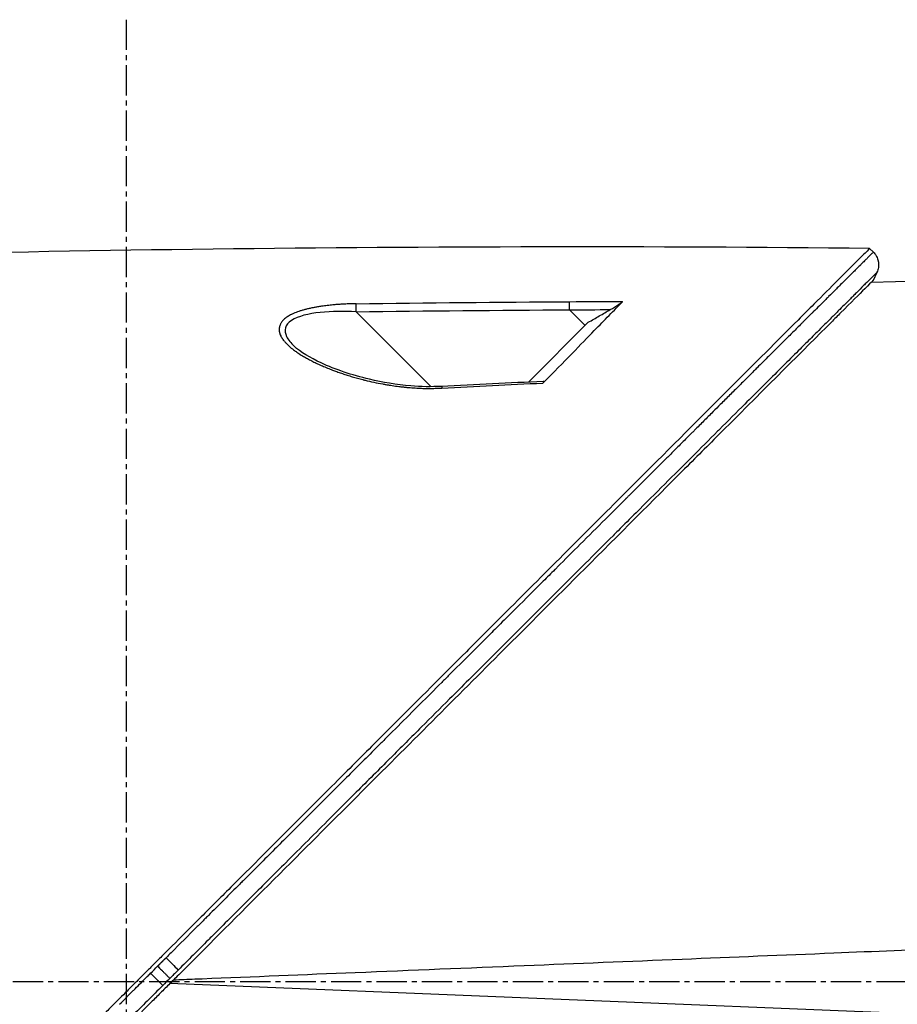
# Model space of a CAD drawing. Header units: millimetres. Extents: x 0 to 4378, y 0 to 2376.
# Tile 366 of 656: x 346 to 396, y 1868 to 1923. Entities that reach past the tile are written whole.
import ezdxf

# ---------------------------------------------------------------- set-up
doc = ezdxf.new("R2010")
doc.units = ezdxf.units.MM
doc.header["$LTSCALE"] = 0.2
doc.linetypes.add('CENTER2', pattern=[1.125, 0.75, -0.125, 0.125, -0.125])
doc.layers.add('02_Center Line', color=1, linetype='CENTER2')

# ---------------------------------------------------------------- blocks, each defined once
blk = doc.blocks.new('A$C078f5041')
for p, q in [((-152.463, 1409.983), (-152.255, 1410.19)), ((-152.658, 1408.845), (-152.446, 1408.4)), ((-162.9, 1408.558), (-152.332, 1408.286)), ((-136.353, 1405.883), (-135.479, 1406.758)), ((-127.748, 1402.458), (-123.559, 1406.647)), ((-136.529, 1406.058), (-133.184, 1402.714)), ((-120.057, 1404.758), (-120.057, 1404.758)), ((-133.206, 1402.733), (-133.203, 1402.733)), ((-159.701, 1367.2), (-113.145, 1369.1))]:
    blk.add_line(p, q)
for centre, major_axis, ratio, start_param, end_param in [((-142.718, -49.103), (1156.565, -885.695), 0.999556, 2.219149, 2.221187), ((-135.488, 1406.749), (-0.003, -0.5), 0.018416, 1.589404, 2.748414), ((-142.671, -41.595), (1152.467, -878.694), 0.999554, 2.20881, 2.217039), ((-142.595, -53.133), (1032.517, -1032.462), 0.999657, 2.351122, 2.352684), ((-142.555, -46.261), (1027.666, -1027.593), 0.999657, 2.342915, 2.351118), ((-176.726, 473.654), (-434.041, 822.555), 0.999764, 5.74549, 5.751575), ((-112.924, 1370.536), (-0.707, -0.708), 0.014095, 4.712384, 6.026259)]:
    blk.add_ellipse(centre, major_axis=major_axis, ratio=ratio, start_param=start_param, end_param=end_param)
for points, knots in [([(-152.461, 1409.981), (-152.494, 1409.951), (-152.524, 1409.917), (-152.552, 1409.881), (-152.554, 1409.878), (-152.556, 1409.874), (-152.559, 1409.871), (-152.589, 1409.831), (-152.616, 1409.788), (-152.64, 1409.742), (-152.664, 1409.696), (-152.685, 1409.648), (-152.702, 1409.598), (-152.715, 1409.562), (-152.725, 1409.524), (-152.733, 1409.486), (-152.736, 1409.472), (-152.739, 1409.459), (-152.741, 1409.445), (-152.748, 1409.405), (-152.752, 1409.365), (-152.754, 1409.325), (-152.755, 1409.313), (-152.755, 1409.3), (-152.756, 1409.287), (-152.756, 1409.235), (-152.753, 1409.182), (-152.745, 1409.131), (-152.738, 1409.08), (-152.726, 1409.03), (-152.712, 1408.982), (-152.698, 1408.939), (-152.682, 1408.897), (-152.664, 1408.858), (-152.662, 1408.853), (-152.66, 1408.849), (-152.658, 1408.845)], [0, 0, 0, 0, 0.1149751, 0.1149751, 0.1149751, 0.125, 0.125, 0.125, 0.25, 0.25, 0.25, 0.375, 0.375, 0.375, 0.4673291, 0.4673291, 0.4673291, 0.5, 0.5, 0.5, 0.5947218, 0.5947218, 0.5947218, 0.625, 0.625, 0.625, 0.75, 0.75, 0.75, 0.875, 0.875, 0.875, 0.9880514, 0.9880514, 0.9880514, 0.9999992, 0.9999992, 0.9999992, 0.9999992]), ([(-152.461, 1409.981), (-152.463, 1409.983), (-152.46, 1409.98), (-152.454, 1409.974), (-152.448, 1409.968), (-152.439, 1409.959), (-152.426, 1409.947), (-152.414, 1409.934), (-152.398, 1409.919), (-152.378, 1409.899), (-152.359, 1409.88), (-152.336, 1409.857), (-152.308, 1409.83), (-152.282, 1409.803), (-152.251, 1409.772), (-152.215, 1409.737), (-152.202, 1409.723), (-152.187, 1409.709), (-152.172, 1409.694), (-152.161, 1409.683), (-152.15, 1409.672), (-152.139, 1409.661), (-152.098, 1409.62), (-152.052, 1409.575), (-152.001, 1409.524), (-151.951, 1409.474), (-151.896, 1409.42), (-151.836, 1409.36), (-151.828, 1409.352), (-151.82, 1409.344), (-151.812, 1409.337), (-151.779, 1409.304), (-151.745, 1409.269), (-151.708, 1409.233), (-151.705, 1409.229), (-151.701, 1409.226), (-151.697, 1409.222), (-151.629, 1409.154), (-151.556, 1409.081), (-151.476, 1409.003), (-151.426, 1408.952), (-151.373, 1408.9), (-151.318, 1408.845), (-151.288, 1408.815), (-151.258, 1408.785), (-151.227, 1408.755), (-151.189, 1408.716), (-151.149, 1408.677), (-151.108, 1408.636), (-151.011, 1408.54), (-150.908, 1408.437), (-150.798, 1408.327), (-150.764, 1408.294), (-150.73, 1408.259), (-150.695, 1408.225), (-150.615, 1408.146), (-150.533, 1408.063), (-150.447, 1407.978), (-150.415, 1407.946), (-150.382, 1407.914), (-150.35, 1407.881), (-150.226, 1407.758), (-150.096, 1407.629), (-149.959, 1407.492), (-149.957, 1407.49), (-149.955, 1407.488), (-149.952, 1407.486), (-149.817, 1407.351), (-149.676, 1407.21), (-149.527, 1407.062), (-149.5, 1407.035), (-149.473, 1407.008), (-149.445, 1406.981), (-149.333, 1406.869), (-149.218, 1406.755), (-149.099, 1406.636), (-149.062, 1406.599), (-149.024, 1406.561), (-148.986, 1406.523), (-148.891, 1406.429), (-148.794, 1406.332), (-148.695, 1406.233), (-148.645, 1406.184), (-148.594, 1406.134), (-148.544, 1406.083), (-148.526, 1406.066), (-148.51, 1406.05), (-148.494, 1406.034), (-148.479, 1406.018), (-148.463, 1406.003), (-148.446, 1405.986), (-148.434, 1405.974), (-148.421, 1405.961), (-148.407, 1405.947), (-148.401, 1405.941), (-148.395, 1405.935), (-148.389, 1405.929), (-148.308, 1405.848), (-148.226, 1405.767), (-148.144, 1405.685), (-148.067, 1405.608), (-147.988, 1405.53), (-147.91, 1405.452), (-147.747, 1405.289), (-147.582, 1405.125), (-147.417, 1404.961), (-147.251, 1404.795), (-147.084, 1404.629), (-146.917, 1404.463), (-146.747, 1404.294), (-146.578, 1404.125), (-146.409, 1403.956), (-146.37, 1403.918), (-146.332, 1403.88), (-146.294, 1403.841), (-146.185, 1403.733), (-146.076, 1403.625), (-145.968, 1403.517), (-145.902, 1403.451), (-145.836, 1403.385), (-145.77, 1403.319), (-145.593, 1403.143), (-145.417, 1402.968), (-145.243, 1402.794), (-145.147, 1402.698), (-145.051, 1402.603), (-144.956, 1402.508), (-144.779, 1402.332), (-144.603, 1402.157), (-144.43, 1401.984), (-144.253, 1401.808), (-144.079, 1401.634), (-143.906, 1401.462), (-143.773, 1401.329), (-143.641, 1401.198), (-143.511, 1401.068), (-143.504, 1401.061), (-143.498, 1401.054), (-143.491, 1401.047), (-143.32, 1400.877), (-143.152, 1400.71), (-142.987, 1400.545), (-142.813, 1400.371), (-142.642, 1400.201), (-142.474, 1400.034), (-142.426, 1399.986), (-142.379, 1399.939), (-142.331, 1399.891), (-142.164, 1399.724), (-142, 1399.561), (-141.841, 1399.402), (-141.678, 1399.239), (-141.519, 1399.081), (-141.365, 1398.928), (-141.209, 1398.772), (-141.058, 1398.621), (-140.911, 1398.475), (-140.763, 1398.327), (-140.619, 1398.184), (-140.48, 1398.046), (-140.46, 1398.025), (-140.439, 1398.004), (-140.418, 1397.984), (-140.296, 1397.861), (-140.177, 1397.743), (-140.063, 1397.629), (-139.931, 1397.498), (-139.805, 1397.372), (-139.686, 1397.253), (-139.564, 1397.132), (-139.449, 1397.017), (-139.341, 1396.909), (-139.301, 1396.869), (-139.262, 1396.83), (-139.224, 1396.792), (-139.119, 1396.687), (-139.02, 1396.589), (-138.928, 1396.497), (-138.914, 1396.483), (-138.899, 1396.468), (-138.885, 1396.454), (-138.852, 1396.421), (-138.82, 1396.39), (-138.789, 1396.359), (-138.771, 1396.341), (-138.753, 1396.323), (-138.736, 1396.306), (-138.712, 1396.282), (-138.689, 1396.259), (-138.667, 1396.236), (-138.655, 1396.225), (-138.644, 1396.214), (-138.633, 1396.203), (-138.63, 1396.2), (-138.629, 1396.199), (-138.628, 1396.198), (-138.627, 1396.197), (-138.626, 1396.196), (-138.623, 1396.193), (-138.62, 1396.19), (-138.614, 1396.183), (-138.601, 1396.171), (-138.355, 1395.926), (-138.109, 1395.68), (-137.862, 1395.433), (-137.737, 1395.309), (-137.612, 1395.184), (-137.486, 1395.059), (-137.02, 1394.593), (-136.551, 1394.125), (-136.08, 1393.656), (-135.654, 1393.231), (-135.226, 1392.804), (-134.798, 1392.376), (-134.751, 1392.329), (-134.703, 1392.282), (-134.656, 1392.235), (-134.442, 1392.021), (-134.227, 1391.806), (-134.012, 1391.592), (-133.51, 1391.091), (-133.007, 1390.589), (-132.503, 1390.086), (-132.207, 1389.791), (-131.91, 1389.494), (-131.614, 1389.198), (-131.404, 1388.989), (-131.194, 1388.779), (-130.984, 1388.57), (-130.787, 1388.374), (-130.591, 1388.177), (-130.394, 1387.981), (-129.848, 1387.436), (-129.303, 1386.892), (-128.759, 1386.349), (-128.617, 1386.207), (-128.476, 1386.066), (-128.335, 1385.925), (-127.929, 1385.52), (-127.524, 1385.116), (-127.12, 1384.712), (-126.969, 1384.562), (-126.818, 1384.411), (-126.667, 1384.261), (-126.257, 1383.851), (-125.848, 1383.443), (-125.44, 1383.036), (-125.288, 1382.884), (-125.136, 1382.732), (-124.984, 1382.58), (-124.913, 1382.51), (-124.843, 1382.439), (-124.772, 1382.369), (-124.182, 1381.78), (-123.595, 1381.193), (-123.01, 1380.609), (-122.96, 1380.56), (-122.911, 1380.51), (-122.861, 1380.46), (-122.432, 1380.032), (-122.004, 1379.605), (-121.579, 1379.18), (-121.427, 1379.028), (-121.274, 1378.876), (-121.123, 1378.725), (-120.542, 1378.145), (-119.964, 1377.568), (-119.391, 1376.995), (-119.26, 1376.865), (-119.13, 1376.735), (-119, 1376.605), (-118.711, 1376.316), (-118.423, 1376.029), (-118.136, 1375.742), (-117.834, 1375.441), (-117.533, 1375.14), (-117.234, 1374.841), (-117.174, 1374.781), (-117.115, 1374.722), (-117.055, 1374.663), (-116.463, 1374.071), (-115.876, 1373.484), (-115.294, 1372.903), (-115.231, 1372.84), (-115.168, 1372.777), (-115.105, 1372.715), (-114.96, 1372.57), (-114.815, 1372.425), (-114.671, 1372.281), (-114.181, 1371.792), (-113.695, 1371.306), (-113.213, 1370.825), (-113.119, 1370.732), (-113.026, 1370.639), (-112.934, 1370.546)], [0.0000208, 0.0000208, 0.0000208, 0.0000208, 0.0158804, 0.0158804, 0.0158804, 0.0314941, 0.0314941, 0.0314941, 0.0466963, 0.0466963, 0.0466963, 0.0616667, 0.0616667, 0.0616667, 0.0762857, 0.0762857, 0.0762857, 0.0820479, 0.0820479, 0.0820479, 0.0859853, 0.0859853, 0.0859853, 0.1005462, 0.1005462, 0.1005462, 0.1147453, 0.1147453, 0.1147453, 0.1165521, 0.1165521, 0.1165521, 0.1241981, 0.1241981, 0.1241981, 0.125, 0.125, 0.125, 0.1391728, 0.1391728, 0.1391728, 0.1482001, 0.1482001, 0.1482001, 0.1529972, 0.1529972, 0.1529972, 0.1589987, 0.1589987, 0.1589987, 0.1732494, 0.1732494, 0.1732494, 0.1776036, 0.1776036, 0.1776036, 0.1875, 0.1875, 0.1875, 0.1911709, 0.1911709, 0.1911709, 0.2049605, 0.2049605, 0.2049605, 0.2051836, 0.2051836, 0.2051836, 0.21875, 0.21875, 0.21875, 0.2212271, 0.2212271, 0.2212271, 0.2312401, 0.2312401, 0.2312401, 0.234375, 0.234375, 0.234375, 0.2421875, 0.2421875, 0.2421875, 0.2460938, 0.2460938, 0.2460938, 0.2474252, 0.2474252, 0.2474252, 0.2487118, 0.2487118, 0.2487118, 0.2496161, 0.2496161, 0.2496161, 0.25, 0.25, 0.25, 0.2548856, 0.2548856, 0.2548856, 0.2595383, 0.2595383, 0.2595383, 0.2692434, 0.2692434, 0.2692434, 0.2790515, 0.2790515, 0.2790515, 0.2890122, 0.2890122, 0.2890122, 0.2912742, 0.2912742, 0.2912742, 0.2976908, 0.2976908, 0.2976908, 0.3016122, 0.3016122, 0.3016122, 0.3121303, 0.3121303, 0.3121303, 0.3179228, 0.3179228, 0.3179228, 0.3287012, 0.3287012, 0.3287012, 0.3396932, 0.3396932, 0.3396932, 0.3481944, 0.3481944, 0.3481944, 0.3486379, 0.3486379, 0.3486379, 0.3598073, 0.3598073, 0.3598073, 0.3716181, 0.3716181, 0.3716181, 0.375, 0.375, 0.375, 0.3869913, 0.3869913, 0.3869913, 0.3992411, 0.3992411, 0.3992411, 0.4116457, 0.4116457, 0.4116457, 0.424265, 0.424265, 0.424265, 0.4261619, 0.4261619, 0.4261619, 0.4375, 0.4375, 0.4375, 0.4505935, 0.4505935, 0.4505935, 0.463876, 0.463876, 0.463876, 0.46875, 0.46875, 0.46875, 0.4822259, 0.4822259, 0.4822259, 0.484375, 0.484375, 0.484375, 0.4893023, 0.4893023, 0.4893023, 0.4921875, 0.4921875, 0.4921875, 0.4960938, 0.4960938, 0.4960938, 0.4980469, 0.4980469, 0.4980469, 0.4986572, 0.4986572, 0.4986572, 0.4992676, 0.4992676, 0.4992676, 0.5, 0.5, 0.5, 0.5143265, 0.5143265, 0.5143265, 0.5215625, 0.5215625, 0.5215625, 0.5485034, 0.5485034, 0.5485034, 0.5728868, 0.5728868, 0.5728868, 0.5755775, 0.5755775, 0.5755775, 0.5877727, 0.5877727, 0.5877727, 0.6162648, 0.6162648, 0.6162648, 0.6330476, 0.6330476, 0.6330476, 0.6449132, 0.6449132, 0.6449132, 0.656049, 0.656049, 0.656049, 0.6869268, 0.6869268, 0.6869268, 0.6949503, 0.6949503, 0.6949503, 0.717991, 0.717991, 0.717991, 0.7265974, 0.7265974, 0.7265974, 0.75, 0.75, 0.75, 0.7587448, 0.7587448, 0.7587448, 0.7627993, 0.7627993, 0.7627993, 0.7967746, 0.7967746, 0.7967746, 0.7996666, 0.7996666, 0.7996666, 0.8246287, 0.8246287, 0.8246287, 0.833564, 0.833564, 0.833564, 0.8677436, 0.8677436, 0.8677436, 0.8755356, 0.8755356, 0.8755356, 0.8928106, 0.8928106, 0.8928106, 0.9110136, 0.9110136, 0.9110136, 0.9146293, 0.9146293, 0.9146293, 0.9506659, 0.9506659, 0.9506659, 0.9545641, 0.9545641, 0.9545641, 0.9635596, 0.9635596, 0.9635596, 0.9941009, 0.9941009, 0.9941009, 1, 1, 1, 1]), ([(-152.255, 1410.19), (-152.255, 1410.19), (-152.168, 1410.102), (-151.823, 1409.757), (-151.566, 1409.501), (-151.007, 1408.942), (-150.749, 1408.683), (-150.073, 1408.008), (-149.632, 1407.567), (-148.859, 1406.793), (-148.562, 1406.497), (-146.042, 1403.977), (-143.013, 1400.948), (-138.409, 1396.344), (-137.449, 1395.384), (-135.963, 1393.898), (-135.449, 1393.384), (-133.813, 1391.748), (-132.672, 1390.607), (-130.919, 1388.854), (-130.319, 1388.254), (-128.4, 1386.335), (-127.067, 1385.002), (-125.371, 1383.307), (-125.025, 1382.96), (-124.319, 1382.254), (-123.961, 1381.896), (-123.24, 1381.175), (-122.878, 1380.813), (-121.659, 1379.594), (-120.799, 1378.734), (-119.043, 1376.979), (-118.147, 1376.082), (-116.937, 1374.873), (-116.626, 1374.561), (-115.729, 1373.664), (-115.143, 1373.079), (-114.064, 1372), (-113.573, 1371.509), (-112.988, 1370.924), (-112.895, 1370.83), (-112.724, 1370.66), (-112.649, 1370.585), (-112.483, 1370.418), (-112.394, 1370.33), (-112.252, 1370.188), (-112.201, 1370.137), (-112.096, 1370.032), (-112.046, 1369.982), (-111.864, 1369.8), (-111.742, 1369.678), (-111.442, 1369.378), (-111.319, 1369.255), (-111.087, 1369.023), (-110.943, 1368.878), (-110.612, 1368.548), (-110.476, 1368.411), (-110.274, 1368.21), (-110.224, 1368.16), (-110.135, 1368.071), (-110.027, 1367.963), (-109.746, 1367.682), (-109.592, 1367.527), (-109.306, 1367.242), (-109.186, 1367.123), (-108.984, 1366.92), (-108.907, 1366.843), (-108.705, 1366.641), (-108.583, 1366.519), (-106.77, 1364.706), (-105.092, 1363.027), (-102.635, 1360.571), (-101.854, 1359.79), (-100.327, 1358.263), (-99.581, 1357.517), (-98.479, 1356.415), (-98.12, 1356.057), (-97.062, 1354.998), (-96.364, 1354.3), (-94.346, 1352.283), (-93.037, 1350.973), (-90.563, 1348.5), (-89.391, 1347.327), (-88.113, 1346.049), (-87.978, 1345.915), (-87.71, 1345.647), (-87.577, 1345.514), (-87.313, 1345.249), (-87.188, 1345.125), (-85.952, 1343.889), (-84.779, 1342.715), (-83.493, 1341.43), (-83.274, 1341.211), (-82.957, 1340.893), (-82.857, 1340.794), (-82.593, 1340.53), (-82.428, 1340.364), (-82.144, 1340.081), (-82.026, 1339.963), (-81.803, 1339.74), (-81.698, 1339.635), (-81.441, 1339.377), (-81.287, 1339.224), (-80.936, 1338.873), (-80.739, 1338.675), (-80.353, 1338.289), (-80.164, 1338.101), (-79.814, 1337.751), (-79.653, 1337.59), (-79.347, 1337.284), (-79.202, 1337.139), (-78.87, 1336.807), (-78.685, 1336.621), (-78.187, 1336.124), (-77.877, 1335.813), (-77.289, 1335.226), (-77.013, 1334.949), (-76.223, 1334.16), (-75.726, 1333.663), (-74.837, 1332.774), (-74.44, 1332.377), (-73.733, 1331.67), (-73.419, 1331.355), (-72.86, 1330.797), (-72.612, 1330.549), (-72.173, 1330.11), (-71.979, 1329.916), (-71.636, 1329.573), (-71.485, 1329.422), (-70.842, 1328.779), (-70.458, 1328.395), (-70.166, 1328.103), (-70.136, 1328.073), (-70.008, 1327.945), (-69.933, 1327.87), (-69.858, 1327.795), (-69.84, 1327.777), (-69.815, 1327.751), (-69.809, 1327.746), (-69.809, 1327.746)], [-65.722169, -65.722169, -65.722169, -65.722169, -62.031487, -62.031487, -58.338756, -58.338756, -55.879853, -55.879853, -52.598147, -52.598147, -50.727335, -50.727335, -37.463141, -37.463141, -34.099083, -34.099083, -32.353511, -32.353511, -28.594411, -28.594411, -26.668972, -26.668972, -22.482567, -22.482567, -21.407846, -21.407846, -20.305538, -20.305538, -19.195523, -19.195523, -16.579733, -16.579733, -13.871633, -13.871633, -12.933021, -12.933021, -11.170861, -11.170861, -9.691103, -9.691103, -9.409822, -9.409822, -9.177731, -9.177731, -8.904003, -8.904003, -8.749378, -8.749378, -8.584793, -8.584793, -8.151236, -8.151236, -7.849406, -7.849406, -7.58232, -7.58232, -7.395073, -7.395073, -7.305232, -7.305232, -7.25344, -7.25344, -7.185996, -7.185996, -7.134968, -7.134968, -7.10336, -7.10336, -7.05618, -7.05618, -6.401955, -6.401955, -6.095755, -6.095755, -5.801185, -5.801185, -5.658718, -5.658718, -5.379628, -5.379628, -4.847074, -4.847074, -4.358082, -4.358082, -4.300239, -4.300239, -4.242832, -4.242832, -4.18603, -4.18603, -3.687784, -3.687784, -3.583851, -3.583851, -3.53625, -3.53625, -3.454867, -3.454867, -3.396463, -3.396463, -3.344487, -3.344487, -3.26809, -3.26809, -3.168336, -3.168336, -3.071553, -3.071553, -2.987712, -2.987712, -2.910471, -2.910471, -2.810406, -2.810406, -2.636803, -2.636803, -2.47522, -2.47522, -2.166968, -2.166968, -1.897063, -1.897063, -1.660768, -1.660768, -1.453936, -1.453936, -1.273271, -1.273271, -1.115084, -1.115084, -0.558531, -0.558531, -0.48901, -0.48901, -0.246248, -0.246248, -0.124709, -0.124709, 0, 0, 0, 0]), ([(-152.658, 1408.845), (-152.658, 1408.845), (-152.589, 1408.776), (-152.454, 1408.641), (-152.428, 1408.615), (-152.399, 1408.587), (-152.368, 1408.556), (-152.359, 1408.547), (-152.35, 1408.538), (-152.341, 1408.529), (-152.25, 1408.438), (-152.14, 1408.328), (-152.011, 1408.2), (-151.981, 1408.17), (-151.951, 1408.14), (-151.919, 1408.108), (-151.799, 1407.989), (-151.665, 1407.856), (-151.518, 1407.709), (-151.458, 1407.649), (-151.395, 1407.586), (-151.33, 1407.521), (-151.196, 1407.387), (-151.052, 1407.244), (-150.899, 1407.091), (-150.798, 1406.991), (-150.694, 1406.887), (-150.586, 1406.779), (-150.45, 1406.644), (-150.308, 1406.502), (-150.161, 1406.356), (-150.012, 1406.207), (-149.858, 1406.053), (-149.697, 1405.893), (-149.573, 1405.769), (-149.445, 1405.641), (-149.314, 1405.511), (-149.109, 1405.307), (-148.897, 1405.095), (-148.678, 1404.876), (-148.576, 1404.774), (-148.472, 1404.671), (-148.367, 1404.566), (-147.816, 1404.017), (-147.225, 1403.426), (-146.598, 1402.801), (-146.47, 1402.674), (-146.341, 1402.544), (-146.21, 1402.414), (-145.907, 1402.112), (-145.598, 1401.803), (-145.281, 1401.487), (-144.82, 1401.027), (-144.345, 1400.553), (-143.857, 1400.066), (-143.824, 1400.033), (-143.791, 1399.999), (-143.757, 1399.966), (-142.816, 1399.027), (-141.83, 1398.042), (-140.807, 1397.02), (-140.28, 1396.494), (-139.743, 1395.959), (-139.198, 1395.415), (-138.866, 1395.082), (-138.53, 1394.747), (-138.191, 1394.409), (-138.098, 1394.316), (-138.005, 1394.223), (-137.911, 1394.129), (-137.014, 1393.233), (-136.097, 1392.318), (-135.164, 1391.386), (-134.936, 1391.158), (-134.707, 1390.93), (-134.477, 1390.7), (-133.668, 1389.892), (-132.848, 1389.073), (-132.019, 1388.245), (-131.647, 1387.873), (-131.274, 1387.501), (-130.899, 1387.126), (-130.198, 1386.426), (-129.492, 1385.721), (-128.78, 1385.01), (-128.26, 1384.49), (-127.736, 1383.967), (-127.211, 1383.442), (-126.633, 1382.865), (-126.053, 1382.286), (-125.471, 1381.704), (-125.426, 1381.659), (-125.38, 1381.614), (-125.335, 1381.568), (-124.707, 1380.94), (-124.076, 1380.31), (-123.442, 1379.677), (-122.999, 1379.234), (-122.554, 1378.79), (-122.109, 1378.345), (-121.281, 1377.519), (-120.451, 1376.689), (-119.618, 1375.857), (-119.315, 1375.555), (-119.012, 1375.252), (-118.709, 1374.948), (-118.37, 1374.61), (-118.031, 1374.272), (-117.692, 1373.933), (-117.049, 1373.29), (-116.405, 1372.647), (-115.76, 1372.003), (-115.602, 1371.845), (-115.444, 1371.687), (-115.286, 1371.529), (-114.727, 1370.971), (-114.169, 1370.413), (-113.61, 1369.854)], [0, 0, 0, 0, 0.0537956, 0.0537956, 0.0537956, 0.0641526, 0.0641526, 0.0641526, 0.0671031, 0.0671031, 0.0671031, 0.0962427, 0.0962427, 0.0962427, 0.1029277, 0.1029277, 0.1029277, 0.1283424, 0.1283424, 0.1283424, 0.1387919, 0.1387919, 0.1387919, 0.1604613, 0.1604613, 0.1604613, 0.1747111, 0.1747111, 0.1747111, 0.1925966, 0.1925966, 0.1925966, 0.2106779, 0.2106779, 0.2106779, 0.224751, 0.224751, 0.224751, 0.2467042, 0.2467042, 0.2467042, 0.2569246, 0.2569246, 0.2569246, 0.3103939, 0.3103939, 0.3103939, 0.3213335, 0.3213335, 0.3213335, 0.3465771, 0.3465771, 0.3465771, 0.383319, 0.383319, 0.383319, 0.385823, 0.385823, 0.385823, 0.4564224, 0.4564224, 0.4564224, 0.4927866, 0.4927866, 0.4927866, 0.5149844, 0.5149844, 0.5149844, 0.5210907, 0.5210907, 0.5210907, 0.5796468, 0.5796468, 0.5796468, 0.5939582, 0.5939582, 0.5939582, 0.6443491, 0.6443491, 0.6443491, 0.6669229, 0.6669229, 0.6669229, 0.7090924, 0.7090924, 0.7090924, 0.7399622, 0.7399622, 0.7399622, 0.7738644, 0.7738644, 0.7738644, 0.7765034, 0.7765034, 0.7765034, 0.8130598, 0.8130598, 0.8130598, 0.8386624, 0.8386624, 0.8386624, 0.886194, 0.886194, 0.886194, 0.9034842, 0.9034842, 0.9034842, 0.9227702, 0.9227702, 0.9227702, 0.9593497, 0.9593497, 0.9593497, 0.9683233, 0.9683233, 0.9683233, 1, 1, 1, 1]), ([(-152.446, 1408.4), (-152.446, 1408.4), (-152.446, 1408.4), (-152.445, 1408.4), (-152.445, 1408.4), (-152.445, 1408.399), (-152.444, 1408.398), (-152.442, 1408.396), (-152.439, 1408.393), (-152.429, 1408.383), (-152.419, 1408.373), (-152.387, 1408.342), (-152.363, 1408.317), (-152.332, 1408.286)], [0.000001, 0.000001, 0.000001, 0.000001, 0.0156975, 0.0156975, 0.0318184, 0.0318184, 0.0640591, 0.0640591, 0.1285315, 0.1285315, 0.2574518, 0.2574518, 0.4346192, 0.4346192, 0.4346192, 0.4346192]), ([(-152.446, 1408.4), (-152.446, 1408.4), (-152.446, 1408.4), (-151.668, 1407.623), (-151.215, 1407.169), (-150.465, 1406.42), (-150.289, 1406.243), (-148.611, 1404.565), (-146.516, 1402.47), (-143.379, 1399.333), (-142.656, 1398.611), (-140.145, 1396.099), (-138.245, 1394.199), (-135.21, 1391.164), (-134.121, 1390.075), (-130.426, 1386.38), (-127.733, 1383.688), (-123.502, 1379.456), (-121.999, 1377.953), (-118.861, 1374.815), (-117.224, 1373.179), (-115.181, 1371.135), (-114.782, 1370.737), (-114.185, 1370.14), (-113.987, 1369.942), (-113.69, 1369.644), (-113.586, 1369.541), (-113.299, 1369.254), (-113.125, 1369.08), (-112.858, 1368.813), (-112.766, 1368.721), (-112.503, 1368.458), (-112.333, 1368.287), (-110.118, 1366.073), (-108.338, 1364.293), (-104.404, 1360.36), (-102.826, 1358.782), (-100.539, 1356.495), (-99.819, 1355.775), (-96.353, 1352.309), (-93.649, 1349.604), (-90.494, 1346.45), (-89.943, 1345.899), (-88.346, 1344.302), (-87.313, 1343.269), (-85.371, 1341.326), (-84.457, 1340.412), (-82.746, 1338.702), (-81.945, 1337.901), (-80.483, 1336.439), (-79.814, 1335.77), (-78.609, 1334.565), (-78.067, 1334.023), (-76.642, 1332.598), (-75.808, 1331.763), (-74.511, 1330.467), (-74.008, 1329.964), (-73.236, 1329.192), (-72.941, 1328.896), (-72.298, 1328.253), (-72.001, 1327.957), (-71.702, 1327.658), (-71.626, 1327.582), (-71.551, 1327.506), (-71.532, 1327.487), (-71.506, 1327.462), (-71.5, 1327.456), (-71.5, 1327.456)], [-18.405376, -18.405376, -18.405376, -18.405376, -17.174018, -17.174018, -16.364664, -16.364664, -16.133716, -16.133716, -14.283941, -14.283941, -13.757986, -13.757986, -12.511155, -12.511155, -11.8371, -11.8371, -10.260637, -10.260637, -9.40491, -9.40491, -8.48439, -8.48439, -8.259902, -8.259902, -8.1488, -8.1488, -8.092873, -8.092873, -8.006359, -8.006359, -7.960882, -7.960882, -7.87659, -7.87659, -6.866375, -6.866375, -6.187342, -6.187342, -5.873647, -5.873647, -4.670335, -4.670335, -4.41319, -4.41319, -3.917697, -3.917697, -3.458578, -3.458578, -3.03293, -3.03293, -2.653825, -2.653825, -2.321682, -2.321682, -1.740389, -1.740389, -1.304988, -1.304988, -0.979062, -0.979062, -0.489003, -0.489003, -0.244295, -0.244295, -0.122108, -0.122108, 0, 0, 0, 0]), ([(-137.759, 1406.768), (-137.924, 1406.863), (-138.076, 1406.956), (-138.255, 1407.073), (-138.313, 1407.112), (-138.38, 1407.163), (-138.399, 1407.178), (-138.429, 1407.203), (-138.441, 1407.214), (-138.45, 1407.223)], [0, 0, 0, 0, 0.0570731, 0.0570731, 0.0846275, 0.0846275, 0.0961218, 0.0961218, 0.1061706, 0.1061706, 0.1061706, 0.1061706]), ([(-133.994, 1402.663), (-135.199, 1403.867), (-136.144, 1404.858), (-137.156, 1405.894), (-137.429, 1406.174), (-137.959, 1406.715), (-138.215, 1406.976), (-138.45, 1407.223)], [0.000002, 0.000002, 0.000002, 0.000002, 0.711152, 0.711152, 1.002573, 1.002573, 1.297095, 1.297095, 1.297095, 1.297095]), ([(-136.529, 1406.058), (-136.734, 1406.176), (-136.939, 1406.295), (-137.349, 1406.531), (-137.554, 1406.65), (-137.759, 1406.768)], [-0.1420846, -0.1420846, -0.1420846, -0.1420846, -0.071052, -0.071052, 0, 0, 0, 0]), ([(-123.559, 1407.097), (-123.423, 1407.095), (-123.289, 1407.092), (-123.157, 1407.087), (-123.081, 1407.085), (-123.006, 1407.081), (-122.931, 1407.078), (-122.892, 1407.076), (-122.853, 1407.074), (-122.815, 1407.072), (-122.776, 1407.069), (-122.738, 1407.067), (-122.7, 1407.065), (-122.664, 1407.062), (-122.628, 1407.06), (-122.591, 1407.057), (-122.555, 1407.055), (-122.519, 1407.052), (-122.482, 1407.049), (-122.446, 1407.047), (-122.41, 1407.044), (-122.371, 1407.04), (-122.358, 1407.039), (-122.344, 1407.038), (-122.329, 1407.037), (-122.224, 1407.027), (-122.12, 1407.017), (-122.019, 1407.006), (-121.917, 1406.995), (-121.817, 1406.982), (-121.72, 1406.969), (-121.704, 1406.967), (-121.688, 1406.965), (-121.672, 1406.962), (-121.634, 1406.957), (-121.598, 1406.952), (-121.562, 1406.946), (-121.525, 1406.941), (-121.49, 1406.935), (-121.454, 1406.929), (-121.419, 1406.923), (-121.383, 1406.917), (-121.348, 1406.911), (-121.315, 1406.906), (-121.282, 1406.9), (-121.248, 1406.893), (-121.216, 1406.887), (-121.183, 1406.881), (-121.15, 1406.874), (-121.126, 1406.87), (-121.102, 1406.865), (-121.077, 1406.86), (-121.009, 1406.845), (-120.942, 1406.831), (-120.877, 1406.815), (-120.813, 1406.8), (-120.75, 1406.784), (-120.688, 1406.767), (-120.628, 1406.751), (-120.569, 1406.734), (-120.512, 1406.717), (-120.457, 1406.7), (-120.403, 1406.683), (-120.35, 1406.664), (-120.299, 1406.647), (-120.248, 1406.628), (-120.199, 1406.609), (-120.152, 1406.591), (-120.106, 1406.572), (-120.061, 1406.552), (-120.03, 1406.539), (-120, 1406.525), (-119.971, 1406.511), (-119.962, 1406.507), (-119.953, 1406.503), (-119.945, 1406.499), (-119.907, 1406.48), (-119.869, 1406.46), (-119.833, 1406.44), (-119.798, 1406.421), (-119.764, 1406.401), (-119.732, 1406.38), (-119.7, 1406.36), (-119.67, 1406.339), (-119.641, 1406.318), (-119.626, 1406.307), (-119.611, 1406.296), (-119.597, 1406.285), (-119.568, 1406.262), (-119.541, 1406.239), (-119.517, 1406.216), (-119.491, 1406.191), (-119.468, 1406.167), (-119.447, 1406.143), (-119.425, 1406.118), (-119.405, 1406.093), (-119.388, 1406.068), (-119.37, 1406.042), (-119.354, 1406.017), (-119.34, 1405.992), (-119.337, 1405.985), (-119.333, 1405.979), (-119.33, 1405.972), (-119.328, 1405.968), (-119.326, 1405.964), (-119.324, 1405.96), (-119.323, 1405.958), (-119.322, 1405.957), (-119.322, 1405.955), (-119.308, 1405.926), (-119.296, 1405.896), (-119.286, 1405.866), (-119.276, 1405.835), (-119.269, 1405.804), (-119.263, 1405.773), (-119.261, 1405.758), (-119.259, 1405.744), (-119.257, 1405.729), (-119.257, 1405.722), (-119.256, 1405.716), (-119.255, 1405.709), (-119.255, 1405.706), (-119.255, 1405.703), (-119.255, 1405.699), (-119.255, 1405.697), (-119.254, 1405.695), (-119.254, 1405.693), (-119.254, 1405.677), (-119.253, 1405.66), (-119.254, 1405.643), (-119.254, 1405.628), (-119.255, 1405.612), (-119.256, 1405.596), (-119.257, 1405.581), (-119.259, 1405.565), (-119.261, 1405.549), (-119.264, 1405.533), (-119.267, 1405.517), (-119.27, 1405.501), (-119.274, 1405.485), (-119.277, 1405.469), (-119.282, 1405.454), (-119.286, 1405.437), (-119.291, 1405.421), (-119.296, 1405.406), (-119.308, 1405.371), (-119.323, 1405.335), (-119.34, 1405.3), (-119.348, 1405.283), (-119.357, 1405.266), (-119.367, 1405.249), (-119.383, 1405.219), (-119.401, 1405.19), (-119.42, 1405.16), (-119.43, 1405.145), (-119.44, 1405.13), (-119.451, 1405.114), (-119.462, 1405.099), (-119.473, 1405.083), (-119.485, 1405.068), (-119.497, 1405.052), (-119.51, 1405.036), (-119.523, 1405.02), (-119.536, 1405.004), (-119.549, 1404.988), (-119.562, 1404.972), (-119.577, 1404.956), (-119.591, 1404.94), (-119.605, 1404.925), (-119.61, 1404.918), (-119.616, 1404.912), (-119.622, 1404.906), (-119.667, 1404.858), (-119.715, 1404.809), (-119.768, 1404.76), (-119.819, 1404.713), (-119.874, 1404.665), (-119.932, 1404.618), (-119.951, 1404.603), (-119.97, 1404.587), (-119.989, 1404.572), (-120.026, 1404.543), (-120.065, 1404.513), (-120.105, 1404.484), (-120.134, 1404.463), (-120.164, 1404.441), (-120.195, 1404.42), (-120.226, 1404.398), (-120.259, 1404.376), (-120.292, 1404.353), (-120.326, 1404.331), (-120.361, 1404.308), (-120.396, 1404.286), (-120.409, 1404.277), (-120.421, 1404.269), (-120.434, 1404.261), (-120.472, 1404.238), (-120.51, 1404.214), (-120.548, 1404.191), (-120.588, 1404.167), (-120.627, 1404.144), (-120.666, 1404.122), (-120.703, 1404.101), (-120.738, 1404.08), (-120.773, 1404.061), (-120.849, 1404.019), (-120.927, 1403.977), (-121.008, 1403.935), (-121.09, 1403.892), (-121.173, 1403.85), (-121.259, 1403.809), (-121.347, 1403.767), (-121.436, 1403.725), (-121.527, 1403.684), (-121.62, 1403.642), (-121.714, 1403.601), (-121.81, 1403.561), (-121.909, 1403.519), (-122.009, 1403.479), (-122.11, 1403.439), (-122.167, 1403.416), (-122.224, 1403.394), (-122.282, 1403.373), (-122.366, 1403.341), (-122.45, 1403.31), (-122.534, 1403.28), (-122.62, 1403.249), (-122.707, 1403.219), (-122.794, 1403.19), (-122.883, 1403.16), (-122.972, 1403.131), (-123.062, 1403.102), (-123.153, 1403.074), (-123.246, 1403.045), (-123.339, 1403.018), (-123.433, 1402.99), (-123.528, 1402.963), (-123.625, 1402.936), (-123.722, 1402.909), (-123.819, 1402.883), (-123.92, 1402.858), (-123.943, 1402.852), (-123.966, 1402.846), (-123.989, 1402.84), (-124.01, 1402.835), (-124.03, 1402.83), (-124.051, 1402.825), (-124.379, 1402.744), (-124.708, 1402.673), (-125.041, 1402.612), (-125.102, 1402.601), (-125.162, 1402.59), (-125.222, 1402.58), (-125.281, 1402.569), (-125.341, 1402.56), (-125.4, 1402.55), (-125.459, 1402.541), (-125.517, 1402.532), (-125.577, 1402.523), (-125.635, 1402.514), (-125.694, 1402.506), (-125.755, 1402.497), (-125.814, 1402.489), (-125.873, 1402.482), (-125.935, 1402.474), (-125.972, 1402.469), (-126.009, 1402.465), (-126.047, 1402.46), (-126.065, 1402.458), (-126.082, 1402.456), (-126.1, 1402.454), (-126.166, 1402.447), (-126.231, 1402.44), (-126.296, 1402.433), (-126.36, 1402.427), (-126.424, 1402.42), (-126.488, 1402.415), (-126.55, 1402.409), (-126.613, 1402.404), (-126.676, 1402.4), (-126.737, 1402.395), (-126.799, 1402.391), (-126.862, 1402.387), (-126.922, 1402.383), (-126.983, 1402.38), (-127.046, 1402.377), (-127.081, 1402.376), (-127.117, 1402.374), (-127.154, 1402.373), (-127.174, 1402.372), (-127.194, 1402.371), (-127.214, 1402.37), (-127.263, 1402.369), (-127.311, 1402.367), (-127.358, 1402.366), (-127.407, 1402.365), (-127.455, 1402.365), (-127.504, 1402.364), (-127.553, 1402.364), (-127.603, 1402.364), (-127.653, 1402.364), (-127.705, 1402.364), (-127.757, 1402.365), (-127.81, 1402.366), (-127.865, 1402.367), (-127.92, 1402.368), (-127.978, 1402.37), (-128.037, 1402.371), (-128.098, 1402.374), (-128.163, 1402.376), (-128.22, 1402.379), (-128.28, 1402.381), (-128.342, 1402.385)], [0, 0, 0, 0, 0.019847, 0.019847, 0.019847, 0.03125, 0.03125, 0.03125, 0.037316, 0.037316, 0.037316, 0.043612, 0.043612, 0.043612, 0.049493, 0.049493, 0.049493, 0.055188, 0.055188, 0.055188, 0.060557, 0.060557, 0.060557, 0.0625, 0.0625, 0.0625, 0.076877, 0.076877, 0.076877, 0.091359, 0.091359, 0.091359, 0.09375, 0.09375, 0.09375, 0.099417, 0.099417, 0.099417, 0.105201, 0.105201, 0.105201, 0.110985, 0.110985, 0.110985, 0.116337, 0.116337, 0.116337, 0.121416, 0.121416, 0.121416, 0.125, 0.125, 0.125, 0.134863, 0.134863, 0.134863, 0.144573, 0.144573, 0.144573, 0.154036, 0.154036, 0.154036, 0.163056, 0.163056, 0.163056, 0.171825, 0.171825, 0.171825, 0.180202, 0.180202, 0.180202, 0.18586, 0.18586, 0.18586, 0.1875, 0.1875, 0.1875, 0.194943, 0.194943, 0.194943, 0.202245, 0.202245, 0.202245, 0.209391, 0.209391, 0.209391, 0.213151, 0.213151, 0.213151, 0.220872, 0.220872, 0.220872, 0.228902, 0.228902, 0.228902, 0.237275, 0.237275, 0.237275, 0.246017, 0.246017, 0.246017, 0.248383, 0.248383, 0.248383, 0.249811, 0.249811, 0.249811, 0.250425, 0.250425, 0.250425, 0.261092, 0.261092, 0.261092, 0.271939, 0.271939, 0.271939, 0.27701, 0.27701, 0.27701, 0.279228, 0.279228, 0.279228, 0.280402, 0.280402, 0.280402, 0.281136, 0.281136, 0.281136, 0.286565, 0.286565, 0.286565, 0.291487, 0.291487, 0.291487, 0.296425, 0.296425, 0.296425, 0.301489, 0.301489, 0.301489, 0.306689, 0.306689, 0.306689, 0.3125, 0.3125, 0.3125, 0.326083, 0.326083, 0.326083, 0.332554, 0.332554, 0.332554, 0.34375, 0.34375, 0.34375, 0.349255, 0.349255, 0.349255, 0.354718, 0.354718, 0.354718, 0.360309, 0.360309, 0.360309, 0.36607, 0.36607, 0.36607, 0.372351, 0.372351, 0.372351, 0.375, 0.375, 0.375, 0.396563, 0.396563, 0.396563, 0.417673, 0.417673, 0.417673, 0.424422, 0.424422, 0.424422, 0.4375, 0.4375, 0.4375, 0.44682, 0.44682, 0.44682, 0.456193, 0.456193, 0.456193, 0.465785, 0.465785, 0.465785, 0.469225, 0.469225, 0.469225, 0.479405, 0.479405, 0.479405, 0.490069, 0.490069, 0.490069, 0.5, 0.5, 0.5, 0.521878, 0.521878, 0.521878, 0.54388, 0.54388, 0.54388, 0.566233, 0.566233, 0.566233, 0.588857, 0.588857, 0.588857, 0.612018, 0.612018, 0.612018, 0.625, 0.625, 0.625, 0.643894, 0.643894, 0.643894, 0.663146, 0.663146, 0.663146, 0.68267, 0.68267, 0.68267, 0.702382, 0.702382, 0.702382, 0.722075, 0.722075, 0.722075, 0.741557, 0.741557, 0.741557, 0.746043, 0.746043, 0.746043, 0.75, 0.75, 0.75, 0.8125, 0.8125, 0.8125, 0.824005, 0.824005, 0.824005, 0.835531, 0.835531, 0.835531, 0.846857, 0.846857, 0.846857, 0.857973, 0.857973, 0.857973, 0.868656, 0.868656, 0.868656, 0.875, 0.875, 0.875, 0.877935, 0.877935, 0.877935, 0.889052, 0.889052, 0.889052, 0.900157, 0.900157, 0.900157, 0.910996, 0.910996, 0.910996, 0.921586, 0.921586, 0.921586, 0.931706, 0.931706, 0.931706, 0.9375, 0.9375, 0.9375, 0.940676, 0.940676, 0.940676, 0.9486, 0.9486, 0.9486, 0.956813, 0.956813, 0.956813, 0.965267, 0.965267, 0.965267, 0.973986, 0.973986, 0.973986, 0.982822, 0.982822, 0.982822, 0.991923, 0.991923, 0.991923, 1, 1, 1, 1]), ([(-123.559, 1406.647), (-123.559, 1406.702), (-123.558, 1406.759), (-123.558, 1406.813), (-123.557, 1406.934), (-123.557, 1407.041), (-123.559, 1407.093), (-123.559, 1407.094), (-123.559, 1407.096), (-123.559, 1407.097)], [0, 0, 0, 0, 0.305656, 0.305656, 0.305656, 0.980619, 0.980619, 0.980619, 1, 1, 1, 1]), ([(-123.559, 1406.647), (-122.87, 1406.681), (-122.194, 1406.676), (-120.903, 1406.541), (-120.304, 1406.403), (-119.577, 1405.928), (-119.504, 1405.593), (-119.756, 1405.083), (-119.901, 1404.905), (-120.085, 1404.731)], [0, 0, 0, 0, 0.125, 0.125, 0.25, 0.25, 0.375, 0.375, 0.4429536, 0.4429536, 0.4429536, 0.4429536]), ([(-128.332, 1402.477), (-127.756, 1402.447), (-127.172, 1402.455), (-125.81, 1402.569), (-125.031, 1402.701), (-123.319, 1403.107), (-122.388, 1403.419), (-120.989, 1404.071), (-120.432, 1404.402), (-120.09, 1404.725)], [0, 0, 0, 0, 0.1731548, 0.1731548, 0.416357, 0.416357, 0.739675, 0.739675, 0.9899758, 0.9899758, 0.9899758, 0.9899758]), ([(-120.08, 1404.736), (-120.077, 1404.739), (-120.074, 1404.741), (-120.072, 1404.744), (-120.067, 1404.749), (-120.062, 1404.753), (-120.057, 1404.758)], [0.580013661, 0.580013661, 0.580013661, 0.580013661, 0.581076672, 0.581076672, 0.581076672, 0.582899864, 0.582899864, 0.582899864, 0.582899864]), ([(-133.994, 1402.663), (-134.008, 1402.677), (-134.019, 1402.69), (-134.035, 1402.713), (-134.04, 1402.723), (-134.043, 1402.741), (-134.038, 1402.748), (-134.022, 1402.752), (-134.016, 1402.752), (-134.008, 1402.752)], [0.0000004, 0.0000004, 0.0000004, 0.0000004, 0.00829601, 0.00829601, 0.01659444, 0.01659444, 0.02787689, 0.02787689, 0.03274109, 0.03274109, 0.03274109, 0.03274109]), ([(-128.332, 1402.477), (-128.333, 1402.477), (-128.334, 1402.473), (-128.336, 1402.457), (-128.337, 1402.442), (-128.34, 1402.411), (-128.341, 1402.398), (-128.342, 1402.385)], [0.6907782, 0.6907782, 0.6907782, 0.6907782, 0.7868932, 0.7868932, 0.9213451, 0.9213451, 1, 1, 1, 1]), ([(-113.353, 1369.308), (-113.751, 1369.325), (-114.148, 1369.341), (-114.681, 1369.362), (-114.815, 1369.368), (-117.802, 1369.49), (-120.653, 1369.606), (-126.654, 1369.851), (-129.803, 1369.98), (-135.891, 1370.228), (-138.83, 1370.348), (-144.599, 1370.584), (-147.429, 1370.699), (-152.501, 1370.906), (-154.743, 1370.998), (-157.89, 1371.126), (-158.795, 1371.163), (-159.7, 1371.2)], [0.0541532, 0.0541532, 0.0541532, 0.0541532, 0.0784835, 0.0784835, 0.0867456, 0.0867456, 0.2613208, 0.2613208, 0.4541563, 0.4541563, 0.6340543, 0.6340543, 0.8073484, 0.8073484, 0.944586, 0.944586, 1, 1, 1, 1]), ([(-113.61, 1369.854), (-113.596, 1369.841), (-113.583, 1369.828), (-113.427, 1369.671), (-113.284, 1369.528), (-113.141, 1369.386)], [0, 0, 0, 0, 0.084771, 0.084771, 1, 1, 1, 1]), ([(-112.46, 1370.073), (-112.49, 1370.044), (-112.52, 1370.014), (-112.55, 1369.984), (-112.557, 1369.977), (-112.563, 1369.97), (-112.57, 1369.963), (-112.604, 1369.929), (-112.638, 1369.895), (-112.672, 1369.861), (-112.675, 1369.857), (-112.679, 1369.854), (-112.682, 1369.851), (-112.719, 1369.814), (-112.755, 1369.777), (-112.79, 1369.742), (-112.814, 1369.718), (-112.837, 1369.695), (-112.859, 1369.673), (-112.87, 1369.662), (-112.881, 1369.651), (-112.891, 1369.64), (-112.912, 1369.619), (-112.932, 1369.599), (-112.951, 1369.579), (-112.961, 1369.57), (-112.97, 1369.56), (-112.979, 1369.551), (-113.005, 1369.524), (-113.029, 1369.5), (-113.05, 1369.479), (-113.07, 1369.459), (-113.086, 1369.442), (-113.101, 1369.427), (-113.102, 1369.426), (-113.103, 1369.424), (-113.105, 1369.423), (-113.117, 1369.41), (-113.127, 1369.4), (-113.136, 1369.391), (-113.137, 1369.389), (-113.139, 1369.387), (-113.141, 1369.386)], [0, 0, 0, 0, 0.101929, 0.101929, 0.101929, 0.125, 0.125, 0.125, 0.239175, 0.239175, 0.239175, 0.25, 0.25, 0.25, 0.375, 0.375, 0.375, 0.458161, 0.458161, 0.458161, 0.500022, 0.500022, 0.500022, 0.58321, 0.58321, 0.58321, 0.625, 0.625, 0.625, 0.75, 0.75, 0.75, 0.864184, 0.864184, 0.864184, 0.875, 0.875, 0.875, 0.976928, 0.976928, 0.976928, 1, 1, 1, 1]), ([(-112.065, 1369.678), (-112.094, 1369.649), (-112.124, 1369.619), (-112.155, 1369.589), (-112.161, 1369.582), (-112.168, 1369.575), (-112.175, 1369.568), (-112.209, 1369.534), (-112.243, 1369.5), (-112.277, 1369.466), (-112.28, 1369.463), (-112.284, 1369.46), (-112.287, 1369.456), (-112.324, 1369.419), (-112.36, 1369.383), (-112.396, 1369.347), (-112.419, 1369.324), (-112.442, 1369.301), (-112.464, 1369.279), (-112.475, 1369.268), (-112.486, 1369.257), (-112.497, 1369.246), (-112.518, 1369.225), (-112.538, 1369.205), (-112.557, 1369.186), (-112.567, 1369.176), (-112.576, 1369.167), (-112.585, 1369.158), (-112.612, 1369.131), (-112.636, 1369.107), (-112.657, 1369.085), (-112.676, 1369.066), (-112.693, 1369.049), (-112.708, 1369.035), (-112.709, 1369.033), (-112.71, 1369.032), (-112.712, 1369.03), (-112.724, 1369.018), (-112.735, 1369.007), (-112.743, 1368.999), (-112.745, 1368.997), (-112.747, 1368.995), (-112.748, 1368.994)], [0, 0, 0, 0, 0.101892, 0.101892, 0.101892, 0.125, 0.125, 0.125, 0.239138, 0.239138, 0.239138, 0.25, 0.25, 0.25, 0.375, 0.375, 0.375, 0.458132, 0.458132, 0.458132, 0.500021, 0.500021, 0.500021, 0.583181, 0.583181, 0.583181, 0.625, 0.625, 0.625, 0.75, 0.75, 0.75, 0.864147, 0.864147, 0.864147, 0.875, 0.875, 0.875, 0.976898, 0.976898, 0.976898, 1, 1, 1, 1]), ([(-110.328, 1367.941), (-110.571, 1368.184), (-110.814, 1368.428), (-111.058, 1368.671), (-111.104, 1368.717), (-111.15, 1368.763), (-111.196, 1368.81), (-111.423, 1369.036), (-111.649, 1369.262), (-111.875, 1369.489), (-111.939, 1369.552), (-112.002, 1369.615), (-112.065, 1369.678)], [0, 0, 0, 0, 0.420187, 0.420187, 0.420187, 0.499983, 0.499983, 0.499983, 0.890801, 0.890801, 0.890801, 1, 1, 1, 1]), ([(-112.748, 1368.994), (-112.459, 1368.704), (-112.17, 1368.415), (-111.591, 1367.836), (-111.301, 1367.546), (-111.012, 1367.257)], [0, 0, 0, 0, 0.500049, 0.500049, 1, 1, 1, 1])]:
    blk.add_open_spline(points, degree=3, knots=knots)
for points in [[(-152.255, 1410.19), (-127.792, 1410.436), (-103.317, 1410.132), (-78.867, 1409.281)], [(-120.085, 1404.731), (-120.086, 1404.729), (-120.088, 1404.727), (-120.09, 1404.726)], [(-120.078, 1404.739), (-120.071, 1404.745), (-120.064, 1404.752), (-120.057, 1404.758)], [(-134.008, 1402.752), (-132.116, 1402.666), (-130.224, 1402.574), (-128.332, 1402.477)], [(-128.332, 1402.477), (-128.332, 1402.477), (-128.332, 1402.477), (-128.332, 1402.477)], [(-112.065, 1369.678), (-112.197, 1369.81), (-112.328, 1369.941), (-112.46, 1370.073)], [(-113.141, 1369.386), (-113.01, 1369.255), (-112.879, 1369.124), (-112.748, 1368.994)]]:
    blk.add_open_spline(points, degree=3)
blk.add_rational_spline([(-112.46, 1370.073), (-112.618, 1370.231), (-112.776, 1370.388), (-112.934, 1370.546)], [1, 1.00000000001, 1.00000000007, 1], degree=3)
at = {"layer": '02_Center Line', "ltscale": 11.288275}
for p, q in [((-110.7, 1422.972), (-110.7, 1191.369)), ((-215.278, 1369.2), (-46.879, 1369.2))]:
    blk.add_line(p, q, dxfattribs=at)

msp = doc.modelspace()

# ---------------------------------------------------------------- block references
at = {"xscale": -1}
msp.add_blockref('A$C078f5041', (241.743, 499.915), dxfattribs=at)

doc.saveas('drawing.dxf')
